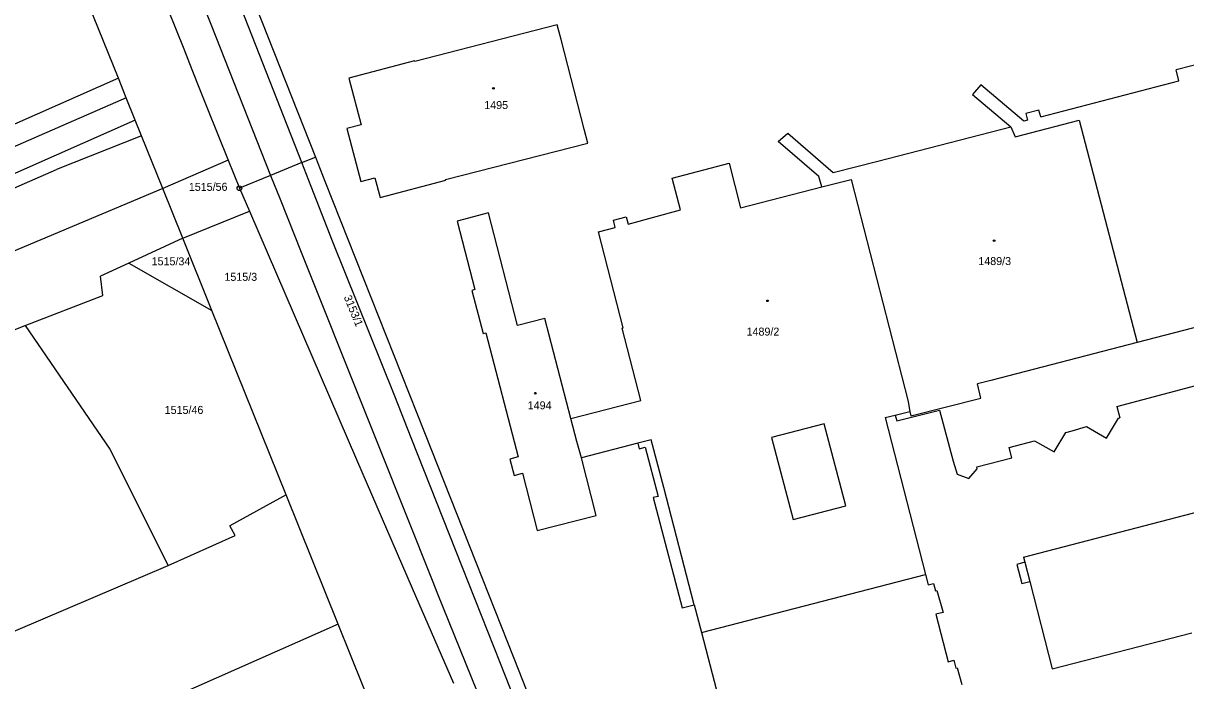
# Model space of a CAD drawing. Extents: x -736345 to -729997, y -1130177 to -1122501.
# Drawn here: x -733358.5 to -733111.6, y -1125905.5 to -1125765.8 of the extents above; entities that cross this region are included whole.
import ezdxf

# ---------------------------------------------------------------- set-up
doc = ezdxf.new("R2010")
doc.units = 0
for name, color, linetype in [('Vrstva 1', 7, 'Continuous'), ('Vrstva 18', 7, 'Continuous'), ('Vrstva 19', 7, 'Continuous'), ('Vrstva 25', 7, 'Continuous'), ('Vrstva 4', 7, 'Continuous')]:
    doc.layers.add(name, color=color, linetype=linetype)

msp = doc.modelspace()

# ---------------------------------------------------------------- linework, layer by layer
at = {"layer": 'Vrstva 1'}
for points in [[(-733323.32, -1125726.35), (-733296.47, -1125794.25)], [(-733334.45, -1125746.24), (-733324.44, -1125771.27)], [(-733338.32, -1125777.52), (-733345.73, -1125759.1)], [(-733245.11, -1125766.15), (-733275.39, -1125773.94)], [(-733244.29, -1125769.3), (-733245.11, -1125766.15)], [(-733239.37, -1125788.32), (-733244.29, -1125769.3)], [(-733324.44, -1125771.27), (-733322.69, -1125775.67)], [(-733275.43, -1125773.8), (-733289.38, -1125777.46)], [(-733275.39, -1125773.94), (-733275.43, -1125773.8)], [(-733107.01, -1125774.01), (-733113.66, -1125775.75)], [(-733322.69, -1125775.67), (-733320.92, -1125780.1)], [(-733113.06, -1125778.03), (-733113.66, -1125775.75)], [(-733338.32, -1125777.52), (-733429.67, -1125817.94)], [(-733336.64, -1125781.7), (-733338.32, -1125777.52)], [(-733289.38, -1125777.46), (-733286.78, -1125787.38)], [(-733155.14, -1125778.93), (-733156.91, -1125780.94)], [(-733146.02, -1125786.61), (-733155.14, -1125778.93)], [(-733142.41, -1125785.69), (-733113.06, -1125778.03)], [(-733320.92, -1125780.1), (-733319.37, -1125783.98)], [(-733156.91, -1125780.94), (-733148.76, -1125787.8)], [(-733336.64, -1125781.7), (-733391.67, -1125805.69)], [(-733334.75, -1125786.38), (-733336.64, -1125781.7)], [(-733319.37, -1125783.98), (-733314.98, -1125794.94)], [(-733334.75, -1125786.38), (-733448.57, -1125836.86)], [(-733333.4, -1125789.73), (-733334.75, -1125786.38)], [(-733147.85, -1125789.97), (-733134.24, -1125786.43)], [(-733145.22, -1125786.41), (-733146.02, -1125786.61)], [(-733142.79, -1125784.3), (-733145.57, -1125785.03)], [(-733145.57, -1125785.03), (-733145.22, -1125786.41)], [(-733142.41, -1125785.69), (-733142.79, -1125784.3)], [(-733134.24, -1125786.43), (-733121.95, -1125833.68)], [(-733286.78, -1125787.38), (-733289.77, -1125788.16)], [(-733289.77, -1125788.16), (-733286.8, -1125799.45)], [(-733238.61, -1125791.27), (-733239.37, -1125788.32)], [(-733177.04, -1125795.1), (-733148.76, -1125787.8)], [(-733148.76, -1125787.8), (-733147.85, -1125789.97)], [(-733333.4, -1125789.73), (-733351.47, -1125796.9)], [(-733328.89, -1125800.95), (-733333.4, -1125789.73)], [(-733268.82, -1125799.02), (-733238.61, -1125791.27)], [(-733198.21, -1125790.98), (-733196.11, -1125789.19)], [(-733189.54, -1125798.4), (-733198.21, -1125790.98)], [(-733196.11, -1125789.19), (-733186.53, -1125797.55)], [(-733314.98, -1125794.94), (-733328.89, -1125800.95)], [(-733314.98, -1125794.94), (-733312.61, -1125800.88)], [(-733299.37, -1125795.44), (-733305.98, -1125798.16)], [(-733299.37, -1125795.44), (-733296.47, -1125794.25)], [(-733296.47, -1125794.25), (-733294.46, -1125799.34)], [(-733220.67, -1125798.71), (-733208.62, -1125795.53)], [(-733208.62, -1125795.53), (-733206.19, -1125805.04)], [(-733186.53, -1125797.55), (-733177.04, -1125795.1)], [(-733416.91, -1125825.49), (-733351.47, -1125796.9)], [(-733305.98, -1125798.16), (-733312.61, -1125800.88)], [(-733286.8, -1125799.45), (-733283.82, -1125798.67)], [(-733283.82, -1125798.67), (-733282.73, -1125802.83)], [(-733218.91, -1125805.49), (-733220.67, -1125798.71)], [(-733188.88, -1125800.59), (-733189.54, -1125798.4)], [(-733328.89, -1125800.95), (-733367.84, -1125817.28)], [(-733324.66, -1125811.47), (-733328.89, -1125800.95)], [(-733312.61, -1125800.88), (-733310.49, -1125805.78)], [(-733294.46, -1125799.34), (-733273.31, -1125852.79)], [(-733282.73, -1125802.83), (-733268.78, -1125799.17)], [(-733268.78, -1125799.17), (-733268.82, -1125799.02)], [(-733206.19, -1125805.04), (-733188.88, -1125800.59)], [(-733188.88, -1125800.59), (-733182.68, -1125798.99)], [(-733182.68, -1125798.99), (-733170.57, -1125846.16)], [(-733324.66, -1125811.47), (-733310.49, -1125805.78)], [(-733310.49, -1125805.78), (-733287.73, -1125858.48)], [(-733259.69, -1125806.12), (-733266.36, -1125807.87)], [(-733253.53, -1125830.01), (-733259.69, -1125806.12)], [(-733230.07, -1125808.48), (-733218.91, -1125805.49)], [(-733266.36, -1125807.87), (-733262.61, -1125822.41)], [(-733233.19, -1125807.67), (-733230.48, -1125806.96)], [(-733232.79, -1125809.19), (-733233.19, -1125807.67)], [(-733230.48, -1125806.96), (-733230.07, -1125808.48)], [(-733236.33, -1125810.11), (-733232.79, -1125809.19)], [(-733235.68, -1125812.63), (-733236.33, -1125810.11)], [(-733324.66, -1125811.47), (-733336.12, -1125816.78)], [(-733318.48, -1125826.83), (-733324.66, -1125811.47)], [(-733231.08, -1125830.54), (-733235.68, -1125812.63)], [(-733336.12, -1125816.78), (-733342.09, -1125819.55)], [(-733336.12, -1125816.78), (-733318.48, -1125826.83)], [(-733059.05, -1125817.37), (-733121.95, -1125833.68)], [(-733341.64, -1125823.65), (-733342.09, -1125819.55)], [(-733358.12, -1125830.05), (-733341.64, -1125823.65)], [(-733262.61, -1125822.41), (-733263.24, -1125822.57)], [(-733263.24, -1125822.57), (-733260.86, -1125831.76)], [(-733302.71, -1125866.02), (-733318.48, -1125826.83)], [(-733247.71, -1125828.55), (-733253.53, -1125830.01)], [(-733242.22, -1125849.8), (-733247.71, -1125828.55)], [(-733126.28, -1125847.23), (-733052.46, -1125827.61)], [(-733421.67, -1125855.2), (-733358.12, -1125830.05)], [(-733358.12, -1125830.05), (-733340.14, -1125856.31)], [(-733231.29, -1125830.59), (-733231.08, -1125830.54)], [(-733227.33, -1125845.99), (-733231.29, -1125830.59)], [(-733260.86, -1125831.76), (-733260.26, -1125831.6)], [(-733260.26, -1125831.6), (-733253.39, -1125857.97)], [(-733121.95, -1125833.68), (-733152.98, -1125841.73)], [(-733152.98, -1125841.73), (-733155.84, -1125842.45)], [(-733155.13, -1125845.47), (-733155.84, -1125842.45)], [(-733169.98, -1125849.23), (-733155.13, -1125845.47)], [(-733242.22, -1125849.8), (-733227.33, -1125845.99)], [(-733173.31, -1125849.07), (-733170.21, -1125848.29)], [(-733172.99, -1125850.33), (-733163.89, -1125848.02)], [(-733170.57, -1125846.16), (-733170.54, -1125846.27)], [(-733170.54, -1125846.27), (-733170.21, -1125848.29)], [(-733170.21, -1125848.29), (-733169.98, -1125849.23)], [(-733163.89, -1125848.02), (-733161.01, -1125858.85)], [(-733126.28, -1125847.23), (-733125.64, -1125849.63)], [(-733240.96, -1125854.68), (-733242.22, -1125849.8)], [(-733175.45, -1125849.61), (-733173.31, -1125849.07)], [(-733175.45, -1125849.61), (-733166.88, -1125882.92)], [(-733173.31, -1125849.07), (-733172.99, -1125850.33)], [(-733128.43, -1125853.95), (-733125.88, -1125849.72)], [(-733125.88, -1125849.72), (-733125.64, -1125849.63)], [(-733273.31, -1125852.79), (-733262.41, -1125880.34)], [(-733139.57, -1125856.88), (-733137.08, -1125852.77)], [(-733137.08, -1125852.77), (-733135.74, -1125852.42)], [(-733135.74, -1125852.42), (-733132.72, -1125851.47)], [(-733132.72, -1125851.47), (-733128.43, -1125853.95)], [(-733239.98, -1125858.15), (-733240.96, -1125854.68)], [(-733227.98, -1125855.07), (-733239.98, -1125858.15)], [(-733227.98, -1125855.07), (-733227.68, -1125856.24)], [(-733149.14, -1125855.94), (-733143.73, -1125854.52)], [(-733143.73, -1125854.52), (-733139.57, -1125856.88)], [(-733340.14, -1125856.31), (-733327.75, -1125881.02)], [(-733253.39, -1125857.97), (-733255.2, -1125858.44)], [(-733236.83, -1125870.39), (-733239.98, -1125858.15)], [(-733227.68, -1125856.24), (-733226.4, -1125855.91)], [(-733226.4, -1125855.91), (-733223.68, -1125866.35)], [(-733156.02, -1125860.09), (-733148.56, -1125858.14)], [(-733148.56, -1125858.14), (-733149.14, -1125855.94)], [(-733139.26, -1125877.46), (-733063.68, -1125857.83)], [(-733287.73, -1125858.48), (-733275.91, -1125885.83)], [(-733255.2, -1125858.44), (-733254.29, -1125861.9)], [(-733161.01, -1125858.85), (-733160.18, -1125861.66)], [(-733157.67, -1125862.56), (-733155.93, -1125860.47)], [(-733155.93, -1125860.47), (-733156.02, -1125860.09)], [(-733254.29, -1125861.9), (-733252.51, -1125861.44)], [(-733252.51, -1125861.44), (-733249.35, -1125873.6)], [(-733160.18, -1125861.66), (-733157.67, -1125862.56)], [(-733302.71, -1125866.02), (-733314.64, -1125872.62)], [(-733291.67, -1125893.47), (-733302.71, -1125866.02)], [(-733223.68, -1125866.35), (-733224.73, -1125866.62)], [(-733224.73, -1125866.62), (-733218.55, -1125890.03)], [(-733249.35, -1125873.6), (-733236.83, -1125870.39)], [(-733313.55, -1125874.63), (-733314.64, -1125872.62)], [(-733327.75, -1125881.02), (-733313.55, -1125874.63)], [(-733146.09, -1125879.23), (-733139.26, -1125877.46)], [(-733262.41, -1125880.34), (-733254.35, -1125900.71)], [(-733145.8, -1125880.36), (-733147.5, -1125880.8)], [(-733146.09, -1125879.23), (-733145.8, -1125880.36)], [(-733408.43, -1125915.43), (-733327.75, -1125881.02)], [(-733214.48, -1125895.25), (-733166.88, -1125882.92)], [(-733166.88, -1125882.92), (-733166.31, -1125885.12)], [(-733147.5, -1125880.8), (-733146.46, -1125884.85)], [(-733166.31, -1125885.12), (-733165.19, -1125884.85)], [(-733165.19, -1125884.85), (-733164.77, -1125886.4)], [(-733146.46, -1125884.85), (-733144.75, -1125884.42)], [(-733144.75, -1125884.42), (-733139.96, -1125902.97)], [(-733275.91, -1125885.83), (-733267.17, -1125906.07)], [(-733164.77, -1125886.4), (-733164.47, -1125886.33)], [(-733164.47, -1125886.33), (-733163.16, -1125890.99)], [(-733218.55, -1125890.03), (-733216.01, -1125889.38)], [(-733216.01, -1125889.38), (-733214.48, -1125895.25)], [(-733163.16, -1125890.99), (-733164.69, -1125891.4)], [(-733164.69, -1125891.4), (-733162.08, -1125901.49)], [(-733291.67, -1125893.47), (-733377.47, -1125931.46)], [(-733283.8, -1125913.02), (-733291.67, -1125893.47)], [(-733214.48, -1125895.25), (-733203.7, -1125936.65)], [(-733139.96, -1125902.97), (-733110.34, -1125895.32)], [(-733254.35, -1125900.71), (-733245.53, -1125923)], [(-733162.08, -1125901.49), (-733160.85, -1125901.17)], [(-733160.85, -1125901.17), (-733160.42, -1125902.84)], [(-733160.42, -1125902.84), (-733160.16, -1125902.77)], [(-733160.16, -1125902.77), (-733159.2, -1125906.29)]]:
    msp.add_lwpolyline(points, dxfattribs=at)
at = {"layer": 'Vrstva 25'}
for centre, radius in [((-733258.65, -1125779.64), 0.175), ((-733312.61, -1125800.88), 0.5), ((-733312.61, -1125800.88), 0.032), ((-733152.32, -1125812.01), 0.175), ((-733200.44, -1125824.8), 0.175), ((-733249.77, -1125844.43), 0.175)]:
    msp.add_circle(centre, radius, dxfattribs=at)
at = {"layer": 'Vrstva 4'}
for points in [[(-733351.5, -1125684.35), (-733318.72, -1125766.02)], [(-733299.37, -1125795.44), (-733312.18, -1125762.73)], [(-733318.72, -1125766.02), (-733305.98, -1125798.16)], [(-733297.38, -1125800.51), (-733299.37, -1125795.44)], [(-733305.98, -1125798.16), (-733303.99, -1125803.17)], [(-733295.11, -1125806.31), (-733297.38, -1125800.51)], [(-733303.99, -1125803.17), (-733299.5, -1125814.49)], [(-733292.85, -1125812.09), (-733295.11, -1125806.31)], [(-733279.63, -1125845.05), (-733292.85, -1125812.09)], [(-733299.5, -1125814.49), (-733286.1, -1125847.96)], [(-733276.13, -1125853.9), (-733279.63, -1125845.05)], [(-733286.1, -1125847.96), (-733282.7, -1125856.49)], [(-733188.38, -1125850.9), (-733199.62, -1125853.82)], [(-733183.81, -1125868.38), (-733188.38, -1125850.9)], [(-733265.21, -1125881.48), (-733276.13, -1125853.9)], [(-733225.14, -1125854.34), (-733227.98, -1125855.07)], [(-733222.5, -1125864.46), (-733225.14, -1125854.34)], [(-733199.62, -1125853.82), (-733195.02, -1125871.29)], [(-733282.7, -1125856.49), (-733271.7, -1125884.12)], [(-733216.01, -1125889.38), (-733222.5, -1125864.46)], [(-733195.02, -1125871.29), (-733183.81, -1125868.38)], [(-733145.8, -1125880.36), (-733144.75, -1125884.42)], [(-733257.14, -1125901.88), (-733265.21, -1125881.48)], [(-733271.7, -1125884.12), (-733270.53, -1125887.07)], [(-733270.53, -1125887.07), (-733263.48, -1125904.53)], [(-733248.28, -1125924.28), (-733257.14, -1125901.88)], [(-733263.48, -1125904.53), (-733254.36, -1125927.11)]]:
    msp.add_lwpolyline(points, dxfattribs=at)

# ---------------------------------------------------------------- texts
at = {"layer": 'Vrstva 18'}
for s, p in [('1515/56', (-733323.36, -1125801.43)), ('1515/34', (-733331.26, -1125817.25)), ('1515/3', (-733315.8, -1125820.55)), ('1515/46', (-733328.49, -1125848.83))]:
    msp.add_text(s, height=1.7, dxfattribs=at).set_placement(p)
msp.add_text('3153/1', height=1.7, rotation=292.40233, dxfattribs=at).set_placement((-733290.489, -1125824.008))
at = {"layer": 'Vrstva 19'}
for s, p in [('1495', (-733260.61, -1125784.05)), ('1489/3', (-733155.67, -1125817.2)), ('1489/2', (-733204.89, -1125832.19)), ('1494', (-733251.38, -1125847.85))]:
    msp.add_text(s, height=1.7, dxfattribs=at).set_placement(p)

doc.saveas('drawing.dxf')
